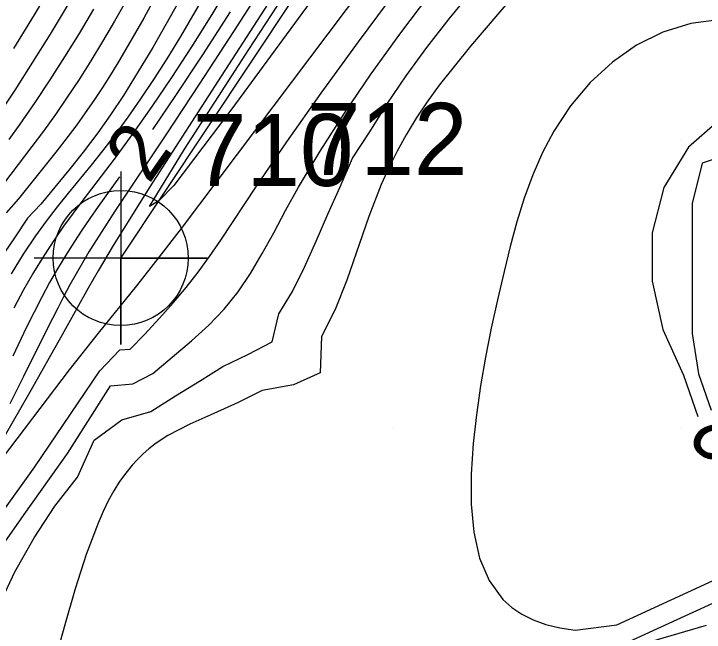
# Model space of a CAD drawing. Extents: x 2602990 to 2605851, y 618069 to 619180.
# Drawn here: x 2603836.82 to 2603860.77, y 618322.91 to 618344.36 of the extents above; entities that cross this region are included whole.
import ezdxf

# ---------------------------------------------------------------- set-up
doc = ezdxf.new("R2010")
doc.units = 0
for name, color, linetype in [('DTM Contours Major', 7, 'Continuous'), ('DTM Contours Minor', 7, 'Continuous'), ('DTM Contours Minor Text', 7, 'Continuous'), ('Exist DTM Breakline', 7, 'Continuous'), ('Exist DTM Breakline Cogo Number', 7, 'Continuous'), ('Exist DTM Breakline Cogo Point CELL', 7, 'Continuous'), ('Exist DTM QL2 LIDAR Elevation Point', 7, 'Continuous')]:
    doc.layers.add(name, color=color, linetype=linetype)

# ---------------------------------------------------------------- blocks, each defined once
blk = doc.blocks.new('EXIST DTM BREAKLINE COGO POINT')
at = {"layer": 'Exist DTM Breakline Cogo Point CELL'}
blk.add_lwpolyline([(0, 0.06), (0, -0.06), (0, 0), (0.06, 0), (-0.06, 0)], dxfattribs=at)
blk.add_circle((0, 0), 0.04688, dxfattribs=at)

msp = doc.modelspace()

# ---------------------------------------------------------------- linework, layer by layer
at = {"layer": 'DTM Contours Major'}
for points in [[(2603848.51, 618355.334), (2603848.196, 618354.619), (2603847.71, 618353.543), (2603846.938, 618351.881), (2603846.109, 618350.156), (2603845.242, 618348.415), (2603844.356, 618346.707), (2603843.471, 618345.078), (2603842.604, 618343.578), (2603842.133, 618342.807), (2603841.671, 618342.087), (2603841.219, 618341.412), (2603840.773, 618340.778), (2603840.334, 618340.179), (2603839.898, 618339.612), (2603839.499, 618339.112), (2603838.712, 618338.146), (2603838.326, 618337.664), (2603837.946, 618337.171), (2603837.575, 618336.659), (2603837.147, 618336.023), (2603836.729, 618335.346)], [(2603855.099, 618346.114), (2603852.662, 618343.247), (2603851.582, 618341.89), (2603851.166, 618341.313), (2603850.785, 618340.741), (2603850.436, 618340.171), (2603850.118, 618339.6), (2603849.828, 618339.026), (2603849.565, 618338.444), (2603849.132, 618337.327), (2603848.373, 618335.121), (2603847.967, 618334.1), (2603847.501, 618333.171), (2603847.453, 618331.906), (2603846.524, 618331.496), (2603845.442, 618331.291), (2603844.607, 618330.876), (2603843.756, 618330.502), (2603842.93, 618330.133), (2603842.168, 618329.732), (2603841.936, 618329.585), (2603841.715, 618329.431), (2603841.504, 618329.267), (2603841.303, 618329.093), (2603841.112, 618328.907), (2603840.929, 618328.71), (2603840.704, 618328.433), (2603840.492, 618328.134), (2603840.29, 618327.812), (2603840.099, 618327.465), (2603839.917, 618327.094), (2603839.742, 618326.698), (2603839.332, 618325.61), (2603838.952, 618324.417), (2603838.593, 618323.17), (2603838.249, 618321.923)], [(2603869.72, 618339.344), (2603868.276, 618339.746), (2603862.083, 618339.63), (2603860.707, 618339.178), (2603860.349, 618337.78), (2603860.356, 618333.274), (2603860.58, 618331.876), (2603861.009, 618330.608)], [(2603843.589, 618319.112), (2603844.741, 618319.206), (2603848.459, 618319.806), (2603850.49, 618320.155), (2603853.484, 618320.727), (2603856.228, 618321.692), (2603864.675, 618325.57), (2603867.267, 618325.42), (2603867.79, 618324.694), (2603868.33, 618323.934), (2603868.873, 618323.246), (2603869.293, 618323.44), (2603869.596, 618323.801), (2603869.782, 618324.382), (2603870.096, 618324.927), (2603870.331, 618325.684), (2603870.55, 618326.534), (2603870.817, 618327.361), (2603871.195, 618328.047), (2603871.749, 618328.475)]]:
    msp.add_lwpolyline(points, dxfattribs=at)
at = {"layer": 'DTM Contours Minor'}
for points in [[(2603841.85, 618337.876), (2603841.53, 618337.676), (2603842.74, 618339.669), (2603844.972, 618343.131), (2603847.721, 618347.343)], [(2603835.905, 618328.28), (2603838.752, 618332.009), (2603839.76, 618333.279), (2603841.085, 618334.928), (2603841.879, 618335.934), (2603842.637, 618336.92), (2603850.269, 618347.053)], [(2603842.18, 618345.788), (2603841.329, 618344.217), (2603840.499, 618342.784), (2603840.194, 618342.286), (2603839.892, 618341.812), (2603839.595, 618341.362), (2603839.299, 618340.93), (2603839.004, 618340.517), (2603838.708, 618340.118), (2603838.277, 618339.561), (2603836.978, 618337.949), (2603836.55, 618337.461)], [(2603845.699, 618345.711), (2603844.466, 618343.783), (2603843.256, 618341.924), (2603842.116, 618340.199), (2603840.325, 618337.512), (2603839.873, 618336.817), (2603839.662, 618336.485), (2603839.427, 618336.102), (2603839.201, 618335.723), (2603838.983, 618335.344), (2603838.77, 618334.959), (2603838.557, 618334.564), (2603838.343, 618334.155), (2603837.976, 618333.432), (2603837.159, 618331.782), (2603836.685, 618330.836)], [(2603836.252, 618323.746), (2603836.856, 618325.006), (2603837.523, 618326.188), (2603838.249, 618327.283), (2603839.029, 618328.283), (2603839.614, 618329.567), (2603840.571, 618330.273), (2603841.579, 618330.572), (2603842.428, 618331.115), (2603843.266, 618331.624), (2603844.068, 618332.13), (2603844.941, 618332.55), (2603845.781, 618332.981), (2603846.017, 618333.961), (2603846.49, 618334.736), (2603846.91, 618335.579), (2603847.308, 618336.474), (2603847.71, 618337.408), (2603848.146, 618338.365), (2603848.565, 618339.352), (2603849.176, 618340.274), (2603849.779, 618341.24), (2603850.438, 618342.215), (2603851.152, 618343.198), (2603851.921, 618344.19), (2603852.969, 618345.467)], [(2603838.212, 618345.49), (2603837.522, 618344.327), (2603836.81, 618343.161)], [(2603844.398, 618345.522), (2603843.693, 618344.345), (2603842.99, 618343.223), (2603842.294, 618342.157), (2603841.611, 618341.151), (2603840.945, 618340.207), (2603840.3, 618339.327), (2603839.22, 618337.903), (2603838.88, 618337.448), (2603838.549, 618336.993), (2603838.228, 618336.531), (2603837.862, 618335.973), (2603837.506, 618335.393), (2603837.159, 618334.787), (2603836.816, 618334.149)], [(2603835.324, 618325.56), (2603837.549, 618328.652), (2603839.806, 618331.978), (2603840.499, 618332.703), (2603840.86, 618332.735), (2603841.357, 618333.243), (2603841.874, 618333.807), (2603842.355, 618334.344), (2603842.802, 618334.87), (2603843.218, 618335.401), (2603843.614, 618335.945), (2603844.003, 618336.508), (2603845.241, 618338.379), (2603846.294, 618339.922), (2603847.487, 618341.613), (2603848.776, 618343.394), (2603850.117, 618345.209)], [(2603840.994, 618345.315), (2603840.316, 618344.107), (2603839.902, 618343.402), (2603839.492, 618342.73), (2603839.083, 618342.087), (2603838.674, 618341.469), (2603838.262, 618340.873), (2603837.845, 618340.295), (2603837.446, 618339.763), (2603836.23, 618338.179)], [(2603835.686, 618324.872), (2603837.175, 618326.989), (2603838.679, 618329.111), (2603840.179, 618331.455), (2603840.948, 618331.529), (2603841.644, 618331.89), (2603842.987, 618333.022), (2603843.584, 618333.563), (2603844.122, 618334.121), (2603844.599, 618334.719), (2603845.03, 618335.36), (2603845.436, 618336.044), (2603845.837, 618336.77), (2603846.252, 618337.538), (2603846.703, 618338.348), (2603847.45, 618339.599), (2603848.296, 618340.915), (2603849.223, 618342.277), (2603850.215, 618343.662), (2603851.252, 618345.05)], [(2603842.696, 618345.064), (2603841.649, 618343.199), (2603840.625, 618341.53), (2603840.176, 618340.859), (2603839.735, 618340.237), (2603839.228, 618339.564), (2603838.729, 618338.936), (2603837.763, 618337.759), (2603837.292, 618337.27), (2603836.847, 618336.592), (2603836.333, 618335.868)], [(2603847.235, 618344.95), (2603844.385, 618341.072), (2603842.378, 618338.413), (2603841.85, 618337.876)], [(2603845.64, 618344.718), (2603844.145, 618342.394), (2603841.522, 618338.324), (2603840.784, 618337.158), (2603840.269, 618336.324), (2603839.743, 618335.442), (2603839.401, 618334.849), (2603838.493, 618333.231), (2603837.375, 618331.237), (2603835.493, 618327.972)], [(2603838.676, 618344.645), (2603838.082, 618343.661), (2603837.472, 618342.682), (2603836.851, 618341.717), (2603836.223, 618340.777)], [(2603839.583, 618344.523), (2603839.087, 618343.687), (2603838.583, 618342.87), (2603838.073, 618342.071), (2603837.555, 618341.293), (2603837.03, 618340.534), (2603836.649, 618340.001)], [(2603844.327, 618344.432), (2603843.37, 618342.946), (2603842.431, 618341.529), (2603841.631, 618340.353)], [(2603861.358, 618344.171), (2603860.303, 618344.032), (2603859.336, 618343.731), (2603858.427, 618343.276), (2603857.585, 618342.686), (2603856.82, 618341.979), (2603856.139, 618341.175), (2603855.553, 618340.292), (2603855.161, 618339.552), (2603854.824, 618338.778), (2603854.532, 618337.974), (2603854.275, 618337.145), (2603854.044, 618336.293), (2603853.828, 618335.422), (2603853.599, 618334.446), (2603853.384, 618333.456), (2603853.186, 618332.457), (2603853.013, 618331.456), (2603852.87, 618330.455), (2603852.762, 618329.461), (2603852.693, 618328.389), (2603852.693, 618327.353), (2603852.783, 618326.377), (2603852.982, 618325.484), (2603853.31, 618324.698), (2603853.788, 618324.043), (2603854.093, 618323.768), (2603854.442, 618323.532), (2603854.836, 618323.336), (2603855.275, 618323.178), (2603855.76, 618323.061), (2603856.291, 618322.982), (2603857.745, 618323.161), (2603866.592, 618327.231)], [(2603869.966, 618339.92), (2603868.521, 618341.224), (2603866.804, 618341.901), (2603864.965, 618342.021), (2603863.155, 618341.654), (2603861.524, 618340.87), (2603860.224, 618339.74), (2603859.376, 618338.343), (2603858.97, 618336.763), (2603858.97, 618335.091), (2603859.342, 618333.417), (2603860.05, 618331.832), (2603860.546, 618330.397)], [(2603840.486, 618338.713), (2603839.749, 618337.675), (2603839.462, 618337.264), (2603839.186, 618336.861), (2603838.922, 618336.463), (2603838.625, 618335.995), (2603838.34, 618335.522), (2603838.064, 618335.038), (2603837.793, 618334.538), (2603837.523, 618334.017), (2603837.252, 618333.469), (2603836.792, 618332.49)], [(2603860.839, 618323.143), (2603858.388, 618322.425)]]:
    msp.add_lwpolyline(points, dxfattribs=at)
at = {"layer": 'Exist DTM Breakline'}
msp.add_line((2603840.53, 618335.892), (2603855.563, 618358.479), dxfattribs=at)
at = {"layer": 'Exist DTM QL2 LIDAR Elevation Point'}
for p, q in [((2603840, 618340), (2603840, 618340)), ((2603850, 618340), (2603850, 618340)), ((2603860, 618340), (2603860, 618340)), ((2603840, 618330), (2603840, 618330)), ((2603850, 618330), (2603850, 618330)), ((2603860, 618330), (2603860, 618330))]:
    msp.add_line(p, q, dxfattribs=at)

# ---------------------------------------------------------------- block references
at = {"layer": 'Exist DTM Breakline Cogo Point CELL', "xscale": 50, "yscale": 50}
msp.add_blockref('EXIST DTM BREAKLINE COGO POINT', (2603840.53, 618335.892), dxfattribs=at)

# ---------------------------------------------------------------- texts
at = {"layer": 'DTM Contours Minor Text'}
for rotation, p in [(55.0858, (2603841.506, 618338.424)), (147.9245, (2603862.413, 618330.337))]:
    msp.add_text('2', height=2, rotation=rotation, dxfattribs=at).set_placement(p)
at = {"layer": 'Exist DTM Breakline Cogo Number'}
for s, p in [('712', (2603846.985, 618338.774)), ('710', (2603843.03, 618338.392))]:
    msp.add_text(s, height=2.5, dxfattribs=at).set_placement(p)

doc.saveas('drawing.dxf')
